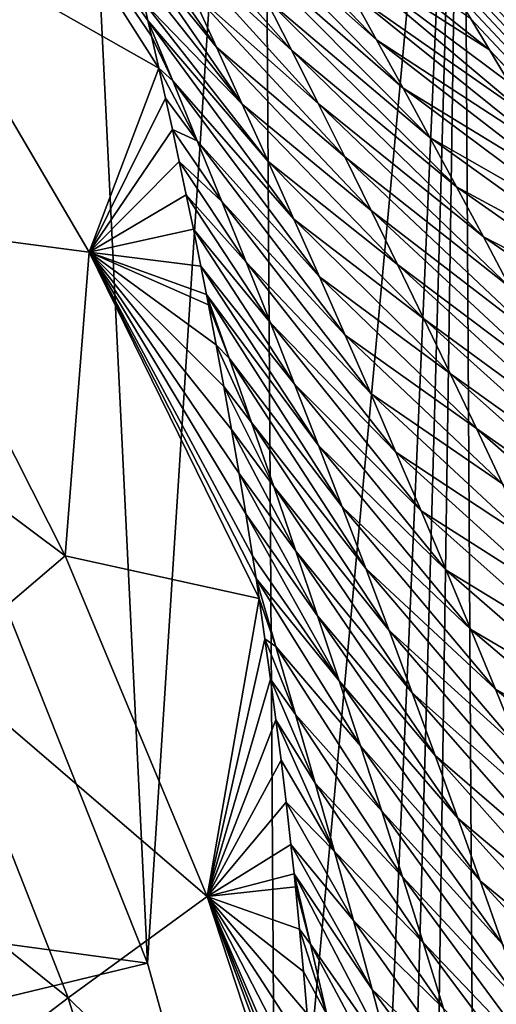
# Model space of a CAD drawing. Header units: metres. Extents: x -81 to 81, y -160 to 24.
# Tile 417 of 424: x 19.29 to 21.55, y 6.51 to 11.17. Entities that reach past the tile are written whole.
import ezdxf

# ---------------------------------------------------------------- set-up
doc = ezdxf.new("R2010")
doc.units = ezdxf.units.M
doc.layers.add('solid_501850_SW0001', color=7, linetype='CONTINUOUS')

msp = doc.modelspace()

# ---------------------------------------------------------------- linework, layer by layer
at = {"layer": 'solid_501850_SW0001'}
for points in [[(19.059021, 8.817804), (18.387131, 17.116539), (19.439251, 16.152168)], [(19.900675, 6.705462), (19.059021, 8.817804), (19.439251, 16.152168)], [(19.900675, 6.705462), (19.439251, 16.152168), (20.441418, 15.13409)], [(20.509108, 4.514022), (19.900675, 6.705462), (20.441418, 15.13409)], [(20.509108, 4.514022), (20.441418, 15.13409), (21.391613, 14.064691)], [(20.876871, 2.27075), (20.509108, 4.514022), (21.391613, 14.064691)], [(21, 0), (20.876871, 2.27075), (21.391613, 14.064691)], [(21.085749, -6.862039), (21, 0), (21.391613, 14.064691)], [(21.51586, -6.695442), (21.085749, -6.862039), (21.391613, 14.064691)], [(21.51586, -6.695442), (21.391613, 14.064691), (22.2878, 12.946175)], [(21.969173, -6.610681), (21.51586, -6.695442), (22.2878, 12.946175)], [(20.583742, 12.720186, 16.087637), (20.582508, 12.695947, 16.297234), (42.221546, -10.676816, 37.643387)], [(20.582508, 12.695947, 16.297234), (20.591953, 12.656164, 16.530502), (42.221546, -10.676816, 37.643387)], [(20.594069, 12.731007, 15.899886), (20.583742, 12.720186, 16.087637), (42.221546, -10.676816, 37.643387)], [(20.612007, 12.730516, 15.730922), (20.594069, 12.731007, 15.899886), (42.221546, -10.676816, 37.643387)], [(20.636536, 12.720378, 15.576728), (20.612007, 12.730516, 15.730922), (42.221546, -10.676816, 37.643387)], [(20.667139, 12.701567, 15.43405), (20.636536, 12.720378, 15.576728), (42.221546, -10.676816, 37.643387)], [(20.667139, 12.701567, 15.43405), (42.221546, -10.676816, 37.643387), (42.555279, -10.989511, 36.991222)], [(20.703661, 12.67454, 15.300403), (20.667139, 12.701567, 15.43405), (42.555279, -10.989511, 36.991222)], [(20.591953, 12.656164, 16.530502), (20.613581, 12.598871, 16.788565), (42.221546, -10.676816, 37.643387)], [(20.746235, 12.639345, 15.173695), (20.703661, 12.67454, 15.300403), (42.555279, -10.989511, 36.991222)], [(20.613581, 12.598871, 16.788565), (41.855652, -10.402453, 38.295551), (42.221546, -10.676816, 37.643387)], [(20.613581, 12.598871, 16.788565), (20.648703, 12.522305, 17.072399), (41.855652, -10.402453, 38.295551)], [(20.795273, 12.59565, 15.052151), (20.746235, 12.639345, 15.173695), (42.555279, -10.989511, 36.991222)], [(20.851469, 12.542727, 14.934254), (20.795273, 12.59565, 15.052151), (42.555279, -10.989511, 36.991222)], [(20.648703, 12.522305, 17.072399), (20.698431, 12.424847, 17.383146), (41.855652, -10.402453, 38.295551)], [(20.915821, 12.479434, 14.81867), (20.851469, 12.542727, 14.934254), (42.555279, -10.989511, 36.991222)], [(19.953218, 10.944852, 27.089151), (18.971788, 12.486603, 27.107832), (18.692743, 11.659704, 32.517193)], [(19.918781, 11.096459, 26.719154), (18.971788, 12.486603, 27.107832), (19.953218, 10.944852, 27.089151)], [(19.901886, 11.170122, 26.536877), (19.882032, 11.256057, 26.322205), (18.971788, 12.486603, 27.107832)], [(19.918781, 11.096459, 26.719154), (19.901886, 11.170122, 26.536877), (18.971788, 12.486603, 27.107832)], [(20.989819, 12.403997, 14.704167), (20.915821, 12.479434, 14.81867), (42.555279, -10.989511, 36.991222)], [(20.698431, 12.424847, 17.383146), (20.763727, 12.304967, 17.722143), (41.855652, -10.402453, 38.295551)], [(21.075397, 12.314017, 14.589696), (20.989819, 12.403997, 14.704167), (42.555279, -10.989511, 36.991222)], [(21.075397, 12.314017, 14.589696), (42.555279, -10.989511, 36.991222), (42.855511, -11.339282, 36.341675)], [(21.175016, 12.206348, 14.474381), (21.075397, 12.314017, 14.589696), (42.855511, -11.339282, 36.341675)], [(20.763727, 12.304967, 17.722143), (20.845358, 12.161238, 18.090872), (41.855652, -10.402453, 38.295551)], [(21.291105, 12.07765, 14.358067), (21.175016, 12.206348, 14.474381), (42.855511, -11.339282, 36.341675)], [(20.845358, 12.161238, 18.090872), (20.892519, 12.079962, 18.286949), (41.855652, -10.402453, 38.295551)], [(20.892519, 12.079962, 18.286949), (20.943977, 11.992232, 18.490976), (41.855652, -10.402453, 38.295551)], [(21.425594, 11.924933, 14.241465), (21.291105, 12.07765, 14.358067), (42.855511, -11.339282, 36.341675)], [(20.086123, 12.013927, 22.104103), (20.984299, 11.079319, 21.952045), (20.859682, 11.306323, 21.573784)], [(20.086123, 12.013927, 22.104103), (20.209208, 11.770734, 22.485031), (20.984299, 11.079319, 21.952045)], [(20.943977, 11.992232, 18.490976), (41.459061, -10.167521, 38.945099), (41.855652, -10.402453, 38.295551)], [(20.943977, 11.992232, 18.490976), (20.999819, 11.897823, 18.703297), (41.459061, -10.167521, 38.945099)], [(20.999819, 11.897823, 18.703297), (21.060162, 11.79647, 18.92429), (41.459061, -10.167521, 38.945099)], [(21.579681, 11.745873, 14.125979), (21.425594, 11.924933, 14.241465), (42.855511, -11.339282, 36.341675)], [(19.857086, 11.847623, 24.041719), (20.582834, 11.028897, 23.607992), (20.457796, 11.278093, 23.236578)], [(19.857086, 11.847623, 24.041719), (19.979944, 11.581427, 24.41321), (20.582834, 11.028897, 23.607992)], [(20.209208, 11.770734, 22.485031), (21.109911, 10.849564, 22.328043), (20.984299, 11.079319, 21.952045)], [(20.209208, 11.770734, 22.485031), (20.333178, 11.525412, 22.862383), (21.109911, 10.849564, 22.328043)], [(21.060162, 11.79647, 18.92429), (21.124973, 11.688123, 19.153887), (41.459061, -10.167521, 38.945099)], [(20.614878, 11.750955, 20.809124), (21.519133, 11.03199, 20.444757), (21.430801, 11.179213, 20.166649)], [(20.614878, 11.750955, 20.809124), (20.736414, 11.530303, 21.19293), (21.519133, 11.03199, 20.444757)], [(20.225845, 11.044932, 25.147259), (19.777737, 11.69592, 25.189577), (19.811344, 11.555804, 25.557323)], [(20.102915, 11.313851, 24.781614), (19.777737, 11.69592, 25.189577), (20.225845, 11.044932, 25.147259)], [(21.124973, 11.688123, 19.153887), (21.194433, 11.572365, 19.392832), (41.459061, -10.167521, 38.945099)], [(19.623432, 10.073792, 32.519028), (18.692743, 11.659704, 32.517193), (18.722868, 10.192003, 37.91468)], [(19.953218, 10.944852, 27.089151), (18.692743, 11.659704, 32.517193), (19.623432, 10.073792, 32.519028)], [(19.979944, 11.581427, 24.41321), (20.708107, 10.777914, 23.976927), (20.582834, 11.028897, 23.607992)], [(19.979944, 11.581427, 24.41321), (20.102915, 11.313851, 24.781614), (20.708107, 10.777914, 23.976927)], [(21.194433, 11.572365, 19.392832), (21.268482, 11.449197, 19.640882), (41.459061, -10.167521, 38.945099)], [(20.348616, 10.774697, 25.510399), (19.811344, 11.555804, 25.557323), (19.846283, 11.40892, 25.935162)], [(20.225845, 11.044932, 25.147259), (19.811344, 11.555804, 25.557323), (20.348616, 10.774697, 25.510399)], [(20.333178, 11.525412, 22.862383), (21.236252, 10.617258, 22.702017), (21.109911, 10.849564, 22.328043)], [(20.333178, 11.525412, 22.862383), (20.457796, 11.278093, 23.236578), (21.236252, 10.617258, 22.702017)], [(20.736414, 11.530303, 21.19293), (21.710478, 10.711506, 21.033562), (21.612373, 10.87611, 20.733791)], [(20.736414, 11.530303, 21.19293), (20.859682, 11.306323, 21.573784), (21.710478, 10.711506, 21.033562)], [(20.736414, 11.530303, 21.19293), (21.612373, 10.87611, 20.733791), (21.519133, 11.03199, 20.444757)], [(21.268482, 11.449197, 19.640882), (21.347269, 11.31819, 19.898817), (41.459061, -10.167521, 38.945099)], [(20.348616, 10.774697, 25.510399), (19.846283, 11.40892, 25.935162), (19.882032, 11.256057, 26.322205)], [(20.102915, 11.313851, 24.781614), (20.83346, 10.525217, 24.343611), (20.708107, 10.777914, 23.976927)], [(20.102915, 11.313851, 24.781614), (20.225845, 11.044932, 25.147259), (20.83346, 10.525217, 24.343611)], [(20.859682, 11.306323, 21.573784), (21.813618, 10.537541, 21.3452), (21.710478, 10.711506, 21.033562)], [(20.859682, 11.306323, 21.573784), (20.984299, 11.079319, 21.952045), (21.813618, 10.537541, 21.3452)], [(21.347269, 11.31819, 19.898817), (21.430801, 11.179213, 20.166649), (41.459061, -10.167521, 38.945099)], [(20.471121, 10.503163, 25.871229), (19.882032, 11.256057, 26.322205), (19.901886, 11.170122, 26.536877)], [(20.348616, 10.774697, 25.510399), (19.882032, 11.256057, 26.322205), (20.471121, 10.503163, 25.871229)], [(20.457796, 11.278093, 23.236578), (21.363077, 10.382576, 23.074173), (21.236252, 10.617258, 22.702017)], [(20.457796, 11.278093, 23.236578), (20.582834, 11.028897, 23.607992), (21.363077, 10.382576, 23.074173)], [(2.575924, 11.060853, 35.791344), (2.65978, 11.153984, 35.151714), (20.176022, -4.653417, 35.345531)], [(2.65978, 11.153984, 35.151714), (2.672998, 11.168665, 34.49979), (19.71439, -4.172161, 34.853611)], [(2.65978, 11.153984, 35.151714), (19.71439, -4.172161, 34.853611), (20.176022, -4.653417, 35.345531)], [(2.672998, 11.168665, 34.49979), (19.164881, -3.696136, 34.340137), (19.71439, -4.172161, 34.853611)], [(20.019098, 10.88527, 26.891964), (19.901886, 11.170122, 26.536877), (19.918781, 11.096459, 26.719154)], [(20.471121, 10.503163, 25.871229), (19.901886, 11.170122, 26.536877), (20.593254, 10.23035, 26.229944)], [(20.019098, 10.88527, 26.891964), (20.593254, 10.23035, 26.229944), (19.901886, 11.170122, 26.536877)], [(21.430801, 11.179213, 20.166649), (21.519133, 11.03199, 20.444757), (41.459061, -10.167521, 38.945099)], [(2.423549, 10.891624, 36.402523), (2.575924, 11.060853, 35.791344), (20.848948, -5.601749, 36.239353)], [(2.575924, 11.060853, 35.791344), (20.176022, -4.653417, 35.345531), (20.552076, -5.131604, 35.808811)], [(2.575924, 11.060853, 35.791344), (20.552076, -5.131604, 35.808811), (20.848948, -5.601749, 36.239353)], [(20.019098, 10.88527, 26.891964), (19.918781, 11.096459, 26.719154), (19.953218, 10.944852, 27.089151)], [(20.984299, 11.079319, 21.952045), (21.921724, 10.354193, 21.668329), (21.813618, 10.537541, 21.3452)], [(20.984299, 11.079319, 21.952045), (21.109911, 10.849564, 22.328043), (21.921724, 10.354193, 21.668329)], [(20.225845, 11.044932, 25.147259), (20.958738, 10.270874, 24.708267), (20.83346, 10.525217, 24.343611)], [(20.225845, 11.044932, 25.147259), (20.348616, 10.774697, 25.510399), (20.958738, 10.270874, 24.708267)], [(20.582834, 11.028897, 23.607992), (21.490177, 10.145665, 23.444687), (21.363077, 10.382576, 23.074173)], [(20.582834, 11.028897, 23.607992), (20.708107, 10.777914, 23.976927), (21.490177, 10.145665, 23.444687)], [(21.519133, 11.03199, 20.444757), (41.03331, -9.972927, 39.589516), (41.459061, -10.167521, 38.945099)], [(21.519133, 11.03199, 20.444757), (21.612373, 10.87611, 20.733791), (41.03331, -9.972927, 39.589516)], [(19.985189, 10.802405, 27.430426), (19.953218, 10.944852, 27.089151), (19.623432, 10.073792, 32.519028)], [(20.135658, 10.600063, 27.243355), (19.953218, 10.944852, 27.089151), (19.985189, 10.802405, 27.430426)], [(20.019098, 10.88527, 26.891964), (19.953218, 10.944852, 27.089151), (20.135658, 10.600063, 27.243355)], [(2.206701, 10.65079, 36.968651), (2.423549, 10.891624, 36.402523), (21.074696, -6.061418, 36.635258)], [(2.423549, 10.891624, 36.402523), (20.848948, -5.601749, 36.239353), (21.074696, -6.061418, 36.635258)], [(20.019098, 10.88527, 26.891964), (20.714924, 9.95627, 26.586699), (20.593254, 10.23035, 26.229944)], [(20.019098, 10.88527, 26.891964), (20.135658, 10.600063, 27.243355), (20.714924, 9.95627, 26.586699)], [(21.109911, 10.849564, 22.328043), (22.03496, 10.16078, 22.004097), (21.921724, 10.354193, 21.668329)], [(21.109911, 10.849564, 22.328043), (21.236252, 10.617258, 22.702017), (22.03496, 10.16078, 22.004097)], [(20.017632, 10.655092, 27.778536), (19.985189, 10.802405, 27.430426), (19.623432, 10.073792, 32.519028)], [(20.135658, 10.600063, 27.243355), (19.985189, 10.802405, 27.430426), (20.017632, 10.655092, 27.778536)], [(20.348616, 10.774697, 25.510399), (21.08382, 10.014934, 25.071056), (20.958738, 10.270874, 24.708267)], [(20.348616, 10.774697, 25.510399), (20.471121, 10.503163, 25.871229), (21.08382, 10.014934, 25.071056)], [(20.708107, 10.777914, 23.976927), (21.617384, 9.906636, 23.81369), (21.490177, 10.145665, 23.444687)], [(20.708107, 10.777914, 23.976927), (20.83346, 10.525217, 24.343611), (21.617384, 9.906636, 23.81369)], [(1.93142, 10.345059, 37.474178), (2.206701, 10.65079, 36.968651), (21.344387, -6.947354, 37.321571)], [(2.206701, 10.65079, 36.968651), (21.074696, -6.061418, 36.635258), (21.237526, -6.510358, 36.996323)], [(2.206701, 10.65079, 36.968651), (21.237526, -6.510358, 36.996323), (21.344387, -6.947354, 37.321571)], [(20.050344, 10.503111, 28.133297), (20.017632, 10.655092, 27.778536), (19.623432, 10.073792, 32.519028)], [(20.251696, 10.31382, 27.592588), (20.017632, 10.655092, 27.778536), (20.050344, 10.503111, 28.133297)], [(20.135658, 10.600063, 27.243355), (20.017632, 10.655092, 27.778536), (20.251696, 10.31382, 27.592588)], [(20.135658, 10.600063, 27.243355), (20.83605, 9.680932, 26.941603), (20.714924, 9.95627, 26.586699)], [(20.135658, 10.600063, 27.243355), (20.251696, 10.31382, 27.592588), (20.83605, 9.680932, 26.941603)], [(21.236252, 10.617258, 22.702017), (22.153334, 9.957013, 22.352661), (22.03496, 10.16078, 22.004097)], [(21.236252, 10.617258, 22.702017), (21.363077, 10.382576, 23.074173), (22.153334, 9.957013, 22.352661)], [(20.083544, 10.345605, 28.495651), (20.050344, 10.503111, 28.133297), (19.623432, 10.073792, 32.519028)], [(20.367132, 10.026533, 27.9398), (20.050344, 10.503111, 28.133297), (20.083544, 10.345605, 28.495651)], [(20.251696, 10.31382, 27.592588), (20.050344, 10.503111, 28.133297), (20.367132, 10.026533, 27.9398)], [(20.471121, 10.503163, 25.871229), (21.208597, 9.757437, 25.432116), (21.08382, 10.014934, 25.071056)], [(20.471121, 10.503163, 25.871229), (20.593254, 10.23035, 26.229944), (21.208597, 9.757437, 25.432116)], [(20.83346, 10.525217, 24.343611), (21.744534, 9.665595, 24.181303), (21.617384, 9.906636, 23.81369)], [(20.83346, 10.525217, 24.343611), (20.958738, 10.270874, 24.708267), (21.744534, 9.665595, 24.181303)], [(21.363077, 10.382576, 23.074173), (22.276905, 9.742456, 22.714472), (22.153334, 9.957013, 22.352661)], [(21.363077, 10.382576, 23.074173), (21.490177, 10.145665, 23.444687), (22.276905, 9.742456, 22.714472)], [(1.60464, 9.982134, 37.906429), (1.93142, 10.345059, 37.474178), (21.417278, -7.788786, 37.86768)], [(1.93142, 10.345059, 37.474178), (21.402351, -7.373435, 37.611927), (21.417278, -7.788786, 37.86768)], [(1.93142, 10.345059, 37.474178), (21.344387, -6.947354, 37.321571), (21.402351, -7.373435, 37.611927)], [(20.117416, 10.181713, 28.866545), (20.083544, 10.345605, 28.495651), (19.623432, 10.073792, 32.519028)], [(20.481897, 9.738199, 28.28511), (20.083544, 10.345605, 28.495651), (20.117416, 10.181713, 28.866545)], [(20.367132, 10.026533, 27.9398), (20.083544, 10.345605, 28.495651), (20.481897, 9.738199, 28.28511)], [(20.251696, 10.31382, 27.592588), (20.956558, 9.404342, 27.294765), (20.83605, 9.680932, 26.941603)], [(20.251696, 10.31382, 27.592588), (20.367132, 10.026533, 27.9398), (20.956558, 9.404342, 27.294765)], [(20.958738, 10.270874, 24.708267), (21.871487, 9.422623, 24.547625), (21.744534, 9.665595, 24.181303)], [(20.958738, 10.270874, 24.708267), (21.08382, 10.014934, 25.071056), (21.871487, 9.422623, 24.547625)], [(20.593254, 10.23035, 26.229944), (21.33296, 9.498422, 25.791571), (21.208597, 9.757437, 25.432116)], [(20.593254, 10.23035, 26.229944), (20.714924, 9.95627, 26.586699), (21.33296, 9.498422, 25.791571)], [(19.510794, 8.635727, 37.916409), (18.722868, 10.192003, 37.91468), (18.164537, 9.641486, 43.296173)], [(19.623432, 10.073792, 32.519028), (18.722868, 10.192003, 37.91468), (19.510794, 8.635727, 37.916409)], [(20.152758, 10.007349, 29.254023), (20.117416, 10.181713, 28.866545), (19.623432, 10.073792, 32.519028)], [(20.595934, 9.44881, 28.628599), (20.117416, 10.181713, 28.866545), (20.152758, 10.007349, 29.254023)], [(20.481897, 9.738199, 28.28511), (20.117416, 10.181713, 28.866545), (20.595934, 9.44881, 28.628599)], [(21.490177, 10.145665, 23.444687), (22.405844, 9.516259, 23.090822), (22.276905, 9.742456, 22.714472)], [(21.490177, 10.145665, 23.444687), (21.617384, 9.906636, 23.81369), (22.405844, 9.516259, 23.090822)], [(20.427929, 8.432917, 32.51918), (19.623432, 10.073792, 32.519028), (19.510794, 8.635727, 37.916409)], [(20.413717, 8.527341, 32.333988), (19.623432, 10.073792, 32.519028), (20.427929, 8.432917, 32.51918)], [(20.179342, 9.873504, 29.546951), (20.152758, 10.007349, 29.254023), (19.623432, 10.073792, 32.519028)], [(20.188866, 9.824737, 29.653028), (20.179342, 9.873504, 29.546951), (19.623432, 10.073792, 32.519028)], [(20.225235, 9.634291, 30.063921), (20.188866, 9.824737, 29.653028), (19.623432, 10.073792, 32.519028)], [(20.261629, 9.436861, 30.483908), (20.225235, 9.634291, 30.063921), (19.623432, 10.073792, 32.519028)], [(20.297852, 9.233303, 30.910124), (20.261629, 9.436861, 30.483908), (19.623432, 10.073792, 32.519028)], [(20.333738, 9.024477, 31.33971), (20.297852, 9.233303, 30.910124), (19.623432, 10.073792, 32.519028)], [(20.365517, 8.833208, 31.726269), (20.333738, 9.024477, 31.33971), (19.623432, 10.073792, 32.519028)], [(20.397036, 8.635593, 32.120285), (20.365517, 8.833208, 31.726269), (19.623432, 10.073792, 32.519028)], [(20.413717, 8.527341, 32.333988), (20.397036, 8.635593, 32.120285), (19.623432, 10.073792, 32.519028)], [(1.235093, 9.57171, 38.253658), (1.60464, 9.982134, 37.906429), (22.861906, -9.711706, 38.176804)], [(1.60464, 9.982134, 37.906429), (21.417278, -7.788786, 37.86768), (22.910692, -9.159628, 37.882618)], [(1.60464, 9.982134, 37.906429), (22.910692, -9.159628, 37.882618), (22.861906, -9.711706, 38.176804)], [(20.709181, 9.158356, 28.970337), (20.152758, 10.007349, 29.254023), (20.179342, 9.873504, 29.546951)], [(20.595934, 9.44881, 28.628599), (20.152758, 10.007349, 29.254023), (20.709181, 9.158356, 28.970337)], [(20.367132, 10.026533, 27.9398), (21.076366, 9.126506, 27.646284), (20.956558, 9.404342, 27.294765)], [(20.367132, 10.026533, 27.9398), (20.481897, 9.738199, 28.28511), (21.076366, 9.126506, 27.646284)], [(21.08382, 10.014934, 25.071056), (21.998129, 9.177784, 24.912722), (21.871487, 9.422623, 24.547625)], [(21.08382, 10.014934, 25.071056), (21.208597, 9.757437, 25.432116), (21.998129, 9.177784, 24.912722)], [(20.714924, 9.95627, 26.586699), (21.456816, 9.237917, 26.149519), (21.33296, 9.498422, 25.791571)], [(20.714924, 9.95627, 26.586699), (20.83605, 9.680932, 26.941603), (21.456816, 9.237917, 26.149519)], [(20.286243, 9.570727, 29.884815), (20.179342, 9.873504, 29.546951), (20.188866, 9.824737, 29.653028)], [(20.709181, 9.158356, 28.970337), (20.179342, 9.873504, 29.546951), (20.821581, 8.866831, 29.310396)], [(20.286243, 9.570727, 29.884815), (20.821581, 8.866831, 29.310396), (20.179342, 9.873504, 29.546951)], [(20.286243, 9.570727, 29.884815), (20.188866, 9.824737, 29.653028), (20.225235, 9.634291, 30.063921)], [(21.208597, 9.757437, 25.432116), (22.124344, 8.93114, 25.276669), (21.998129, 9.177784, 24.912722)], [(21.208597, 9.757437, 25.432116), (21.33296, 9.498422, 25.791571), (22.124344, 8.93114, 25.276669)], [(20.481897, 9.738199, 28.28511), (21.19541, 8.847425, 27.996231), (21.076366, 9.126506, 27.646284)], [(20.481897, 9.738199, 28.28511), (20.595934, 9.44881, 28.628599), (21.19541, 8.847425, 27.996231)], [(20.83605, 9.680932, 26.941603), (21.580084, 8.975944, 26.506037), (21.456816, 9.237917, 26.149519)], [(20.83605, 9.680932, 26.941603), (20.956558, 9.404342, 27.294765), (21.580084, 8.975944, 26.506037)], [(19.510794, 8.635727, 37.916409), (18.164537, 9.641486, 43.296173), (18.903469, 8.119327, 43.297596)], [(20.392445, 9.26717, 30.219208), (20.225235, 9.634291, 30.063921), (20.261629, 9.436861, 30.483908)], [(20.286243, 9.570727, 29.884815), (20.225235, 9.634291, 30.063921), (20.392445, 9.26717, 30.219208)], [(1.235093, 9.57171, 38.253658), (22.861906, -9.711706, 38.176804), (22.754515, -10.246891, 38.406185)], [(2.53934, 7.787504, 38.454758), (1.235093, 9.57171, 38.253658), (22.754515, -10.246891, 38.406185)], [(20.286243, 9.570727, 29.884815), (20.933073, 8.574225, 29.648836), (20.821581, 8.866831, 29.310396)], [(20.286243, 9.570727, 29.884815), (20.392445, 9.26717, 30.219208), (20.933073, 8.574225, 29.648836)], [(21.33296, 9.498422, 25.791571), (22.250029, 8.682742, 25.639521), (22.124344, 8.93114, 25.276669)], [(21.33296, 9.498422, 25.791571), (21.456816, 9.237917, 26.149519), (22.250029, 8.682742, 25.639521)], [(20.497732, 8.962661, 30.551805), (20.261629, 9.436861, 30.483908), (20.297852, 9.233303, 30.910124)], [(20.392445, 9.26717, 30.219208), (20.261629, 9.436861, 30.483908), (20.497732, 8.962661, 30.551805)], [(20.595934, 9.44881, 28.628599), (21.313627, 8.5671, 28.344656), (21.19541, 8.847425, 27.996231)], [(20.595934, 9.44881, 28.628599), (20.709181, 9.158356, 28.970337), (21.313627, 8.5671, 28.344656)], [(20.956558, 9.404342, 27.294765), (21.702684, 8.712521, 26.861193), (21.580084, 8.975944, 26.506037)], [(20.956558, 9.404342, 27.294765), (21.076366, 9.126506, 27.646284), (21.702684, 8.712521, 26.861193)], [(20.392445, 9.26717, 30.219208), (21.043606, 8.280531, 29.985689), (20.933073, 8.574225, 29.648836)], [(20.392445, 9.26717, 30.219208), (20.497732, 8.962661, 30.551805), (21.043606, 8.280531, 29.985689)], [(21.456816, 9.237917, 26.149519), (22.375101, 8.432625, 26.001314), (22.250029, 8.682742, 25.639521)], [(21.456816, 9.237917, 26.149519), (21.580084, 8.975944, 26.506037), (22.375101, 8.432625, 26.001314)], [(20.602055, 8.657186, 30.882643), (20.297852, 9.233303, 30.910124), (20.333738, 9.024477, 31.33971)], [(20.497732, 8.962661, 30.551805), (20.297852, 9.233303, 30.910124), (20.602055, 8.657186, 30.882643)], [(20.709181, 9.158356, 28.970337), (21.43096, 8.285527, 28.691616), (21.313627, 8.5671, 28.344656)], [(20.709181, 9.158356, 28.970337), (20.821581, 8.866831, 29.310396), (21.43096, 8.285527, 28.691616)], [(21.076366, 9.126506, 27.646284), (21.824539, 8.447666, 27.21505), (21.702684, 8.712521, 26.861193)], [(21.076366, 9.126506, 27.646284), (21.19541, 8.847425, 27.996231), (21.824539, 8.447666, 27.21505)], [(20.70536, 8.350736, 31.211756), (20.333738, 9.024477, 31.33971), (20.365517, 8.833208, 31.726269)], [(20.602055, 8.657186, 30.882643), (20.333738, 9.024477, 31.33971), (20.70536, 8.350736, 31.211756)], [(20.497732, 8.962661, 30.551805), (21.153131, 7.985738, 30.320986), (21.043606, 8.280531, 29.985689)], [(20.497732, 8.962661, 30.551805), (20.602055, 8.657186, 30.882643), (21.153131, 7.985738, 30.320986)], [(20.821581, 8.866831, 29.310396), (21.547344, 8.002706, 29.037159), (21.43096, 8.285527, 28.691616)], [(20.821581, 8.866831, 29.310396), (20.933073, 8.574225, 29.648836), (21.547344, 8.002706, 29.037159)], [(19.059128, 8.817571, 2), (19.900606, 6.705668, 2), (14.744942, 7.405162, 2)], [(19.059128, 8.817571, 2), (19.059021, 8.817804), (19.900675, 6.705462)], [(19.059128, 8.817571, 2), (19.900675, 6.705462), (19.900606, 6.705668, 2)], [(20.807598, 8.043299, 31.539179), (20.365517, 8.833208, 31.726269), (20.397036, 8.635593, 32.120285)], [(20.70536, 8.350736, 31.211756), (20.365517, 8.833208, 31.726269), (20.807598, 8.043299, 31.539179)], [(21.19541, 8.847425, 27.996231), (21.945583, 8.181389, 27.56765), (21.824539, 8.447666, 27.21505)], [(21.19541, 8.847425, 27.996231), (21.313627, 8.5671, 28.344656), (21.945583, 8.181389, 27.56765)], [(20.181747, 7.020573, 37.91819), (19.510794, 8.635727, 37.916409), (18.903469, 8.119327, 43.297596)], [(20.427929, 8.432917, 32.51918), (19.510794, 8.635727, 37.916409), (20.181747, 7.020573, 37.91819)], [(20.807598, 8.043299, 31.539179), (20.397036, 8.635593, 32.120285), (20.413717, 8.527341, 32.333988)], [(20.602055, 8.657186, 30.882643), (21.261595, 7.689837, 30.654747), (21.153131, 7.985738, 30.320986)], [(20.602055, 8.657186, 30.882643), (20.70536, 8.350736, 31.211756), (21.261595, 7.689837, 30.654747)], [(20.933073, 8.574225, 29.648836), (21.662725, 7.71863, 29.381311), (21.547344, 8.002706, 29.037159)], [(20.933073, 8.574225, 29.648836), (21.043606, 8.280531, 29.985689), (21.662725, 7.71863, 29.381311)], [(21.313627, 8.5671, 28.344656), (22.065756, 7.913694, 27.919025), (21.945583, 8.181389, 27.56765)], [(21.313627, 8.5671, 28.344656), (21.43096, 8.285527, 28.691616), (22.065756, 7.913694, 27.919025)], [(20.507332, 8.205792, 32.664589), (20.413717, 8.527341, 32.333988), (20.427929, 8.432917, 32.51918)], [(20.807598, 8.043299, 31.539179), (20.413717, 8.527341, 32.333988), (20.908716, 7.73486, 31.864935)], [(20.507332, 8.205792, 32.664589), (20.908716, 7.73486, 31.864935), (20.413717, 8.527341, 32.333988)], [(20.455688, 8.242162, 32.889839), (20.427929, 8.432917, 32.51918), (20.181747, 7.020573, 37.91819)], [(20.507332, 8.205792, 32.664589), (20.427929, 8.432917, 32.51918), (20.455688, 8.242162, 32.889839)], [(20.70536, 8.350736, 31.211756), (21.368944, 7.392821, 30.986998), (21.261595, 7.689837, 30.654747)], [(20.70536, 8.350736, 31.211756), (20.807598, 8.043299, 31.539179), (21.368944, 7.392821, 30.986998)], [(21.043606, 8.280531, 29.985689), (21.77705, 7.433295, 29.724091), (21.662725, 7.71863, 29.381311)], [(21.043606, 8.280531, 29.985689), (21.153131, 7.985738, 30.320986), (21.77705, 7.433295, 29.724091)], [(21.43096, 8.285527, 28.691616), (22.184994, 7.644588, 28.269209), (22.065756, 7.913694, 27.919025)], [(21.43096, 8.285527, 28.691616), (21.547344, 8.002706, 29.037159), (22.184994, 7.644588, 28.269209)], [(20.482391, 8.049964, 33.258545), (20.455688, 8.242162, 32.889839), (20.181747, 7.020573, 37.91819)], [(20.601131, 7.882728, 32.98613), (20.455688, 8.242162, 32.889839), (20.482391, 8.049964, 33.258545)], [(20.507332, 8.205792, 32.664589), (20.455688, 8.242162, 32.889839), (20.601131, 7.882728, 32.98613)], [(20.507332, 8.205792, 32.664589), (21.008675, 7.425397, 32.189041), (20.908716, 7.73486, 31.864935)], [(20.507332, 8.205792, 32.664589), (20.601131, 7.882728, 32.98613), (21.008675, 7.425397, 32.189041)], [(19.524328, 6.541545, 43.299061), (18.903469, 8.119327, 43.297596), (18.309851, 7.519353, 48.661392)], [(20.181747, 7.020573, 37.91819), (18.903469, 8.119327, 43.297596), (19.524328, 6.541545, 43.299061)], [(20.507879, 7.85772, 33.622341), (20.482391, 8.049964, 33.258545), (20.181747, 7.020573, 37.91819)], [(20.693718, 7.558691, 33.30587), (20.482391, 8.049964, 33.258545), (20.507879, 7.85772, 33.622341)], [(20.601131, 7.882728, 32.98613), (20.482391, 8.049964, 33.258545), (20.693718, 7.558691, 33.30587)], [(20.807598, 8.043299, 31.539179), (21.47513, 7.094676, 31.317755), (21.368944, 7.392821, 30.986998)], [(20.807598, 8.043299, 31.539179), (20.908716, 7.73486, 31.864935), (21.47513, 7.094676, 31.317755)], [(21.153131, 7.985738, 30.320986), (21.890266, 7.146692, 30.065512), (21.77705, 7.433295, 29.724091)], [(21.153131, 7.985738, 30.320986), (21.261595, 7.689837, 30.654747), (21.890266, 7.146692, 30.065512)], [(21.547344, 8.002706, 29.037159), (22.303238, 7.374075, 28.618225), (22.184994, 7.644588, 28.269209)], [(21.547344, 8.002706, 29.037159), (21.662725, 7.71863, 29.381311), (22.303238, 7.374075, 28.618225)], [(20.601131, 7.882728, 32.98613), (21.10743, 7.114889, 32.511513), (21.008675, 7.425397, 32.189041)], [(20.601131, 7.882728, 32.98613), (20.693718, 7.558691, 33.30587), (21.10743, 7.114889, 32.511513)], [(20.532093, 7.666399, 33.979145), (20.507879, 7.85772, 33.622341), (20.181747, 7.020573, 37.91819)], [(20.785046, 7.233657, 33.623821), (20.507879, 7.85772, 33.622341), (20.532093, 7.666399, 33.979145)], [(20.693718, 7.558691, 33.30587), (20.507879, 7.85772, 33.622341), (20.785046, 7.233657, 33.623821)], [(2.53934, 7.787504, 38.454758), (22.754515, -10.246891, 38.406185), (22.598177, -10.762121, 38.57024)], [(2.948366, 7.392835, 38.461979), (2.53934, 7.787504, 38.454758), (22.598177, -10.762121, 38.57024)], [(20.908716, 7.73486, 31.864935), (21.580109, 6.795384, 31.647026), (21.47513, 7.094676, 31.317755)], [(20.908716, 7.73486, 31.864935), (21.008675, 7.425397, 32.189041), (21.580109, 6.795384, 31.647026)], [(20.555994, 7.467695, 34.344482), (20.532093, 7.666399, 33.979145), (20.181747, 7.020573, 37.91819)], [(20.785046, 7.233657, 33.623821), (20.532093, 7.666399, 33.979145), (20.555994, 7.467695, 34.344482)], [(21.261595, 7.689837, 30.654747), (22.002321, 6.858817, 30.405592), (21.890266, 7.146692, 30.065512)], [(21.261595, 7.689837, 30.654747), (21.368944, 7.392821, 30.986998), (22.002321, 6.858817, 30.405592)], [(20.693718, 7.558691, 33.30587), (21.204935, 6.803316, 32.832359), (21.10743, 7.114889, 32.511513)], [(20.693718, 7.558691, 33.30587), (20.785046, 7.233657, 33.623821), (21.204935, 6.803316, 32.832359)], [(19.524328, 6.541545, 43.299061), (18.309851, 7.519353, 48.661392), (18.858896, 6.034362, 48.662254)], [(20.578707, 7.26798, 34.706635), (20.555994, 7.467695, 34.344482), (20.181747, 7.020573, 37.91819)], [(20.875065, 6.907608, 33.940006), (20.555994, 7.467695, 34.344482), (20.578707, 7.26798, 34.706635)], [(20.785046, 7.233657, 33.623821), (20.555994, 7.467695, 34.344482), (20.875065, 6.907608, 33.940006)], [(21.008675, 7.425397, 32.189041), (21.683838, 6.494927, 31.974817), (21.580109, 6.795384, 31.647026)], [(21.008675, 7.425397, 32.189041), (21.10743, 7.114889, 32.511513), (21.683838, 6.494927, 31.974817)], [(3.307839, 6.925072, 38.499401), (2.948366, 7.392835, 38.461979), (22.598177, -10.762121, 38.57024)], [(19.900606, 6.705668, 2), (15.504848, 5.64357, 2), (14.744942, 7.405162, 2)], [(21.368944, 7.392821, 30.986998), (22.113165, 6.56966, 30.744337), (22.002321, 6.858817, 30.405592)], [(21.368944, 7.392821, 30.986998), (21.47513, 7.094676, 31.317755), (22.113165, 6.56966, 30.744337)], [(20.593721, 7.129018, 34.955765), (20.578707, 7.26798, 34.706635), (20.181747, 7.020573, 37.91819)], [(20.963734, 6.580526, 34.254398), (20.578707, 7.26798, 34.706635), (20.593721, 7.129018, 34.955765)], [(20.875065, 6.907608, 33.940006), (20.578707, 7.26798, 34.706635), (20.963734, 6.580526, 34.254398)], [(20.785046, 7.233657, 33.623821), (21.301144, 6.490659, 33.151592), (21.204935, 6.803316, 32.832359)], [(20.785046, 7.233657, 33.623821), (20.875065, 6.907608, 33.940006), (21.301144, 6.490659, 33.151592)], [(20.600151, 7.067595, 35.065159), (20.593721, 7.129018, 34.955765), (20.181747, 7.020573, 37.91819)], [(20.672182, 6.796036, 35.259327), (20.593721, 7.129018, 34.955765), (20.600151, 7.067595, 35.065159)], [(20.963734, 6.580526, 34.254398), (20.593721, 7.129018, 34.955765), (21.05101, 6.252398, 34.566975)], [(20.672182, 6.796036, 35.259327), (21.05101, 6.252398, 34.566975), (20.593721, 7.129018, 34.955765)], [(21.10743, 7.114889, 32.511513), (21.78627, 6.193287, 32.301132), (21.683838, 6.494927, 31.974817)], [(21.10743, 7.114889, 32.511513), (21.204935, 6.803316, 32.832359), (21.78627, 6.193287, 32.301132)], [(21.47513, 7.094676, 31.317755), (22.222748, 6.279208, 31.081751), (22.113165, 6.56966, 30.744337)], [(21.47513, 7.094676, 31.317755), (21.580109, 6.795384, 31.647026), (22.222748, 6.279208, 31.081751)], [(20.62027, 6.86688, 35.419605), (20.600151, 7.067595, 35.065159), (20.181747, 7.020573, 37.91819)], [(20.672182, 6.796036, 35.259327), (20.600151, 7.067595, 35.065159), (20.62027, 6.86688, 35.419605)], [(20.72805, 5.356487, 37.94426), (20.181747, 7.020573, 37.91819), (19.524328, 6.541545, 43.299061)], [(20.716848, 5.583143, 37.580475), (20.181747, 7.020573, 37.91819), (20.72805, 5.356487, 37.94426)], [(20.639013, 6.666175, 35.769527), (20.62027, 6.86688, 35.419605), (20.181747, 7.020573, 37.91819)], [(20.656357, 6.465742, 36.114567), (20.639013, 6.666175, 35.769527), (20.181747, 7.020573, 37.91819)], [(20.6724, 6.265151, 36.455181), (20.656357, 6.465742, 36.114567), (20.181747, 7.020573, 37.91819)], [(20.688978, 6.037707, 36.83588), (20.6724, 6.265151, 36.455181), (20.181747, 7.020573, 37.91819)], [(20.703812, 5.810294, 37.210999), (20.688978, 6.037707, 36.83588), (20.181747, 7.020573, 37.91819)], [(20.710457, 5.69844, 37.393566), (20.703812, 5.810294, 37.210999), (20.181747, 7.020573, 37.91819)], [(20.716848, 5.583143, 37.580475), (20.710457, 5.69844, 37.393566), (20.181747, 7.020573, 37.91819)], [(3.608137, 6.383785, 38.56073), (3.307839, 6.925072, 38.499401), (22.598177, -10.762121, 38.57024)], [(20.875065, 6.907608, 33.940006), (21.396009, 6.1769, 33.469215), (21.301144, 6.490659, 33.151592)], [(20.875065, 6.907608, 33.940006), (20.963734, 6.580526, 34.254398), (21.396009, 6.1769, 33.469215)], [(20.749388, 6.461701, 35.561153), (20.62027, 6.86688, 35.419605), (20.639013, 6.666175, 35.769527)], [(20.672182, 6.796036, 35.259327), (20.62027, 6.86688, 35.419605), (20.749388, 6.461701, 35.561153)], [(20.672182, 6.796036, 35.259327), (21.13685, 5.92321, 34.877716), (21.05101, 6.252398, 34.566975)], [(20.672182, 6.796036, 35.259327), (20.749388, 6.461701, 35.561153), (21.13685, 5.92321, 34.877716)], [(21.204935, 6.803316, 32.832359), (21.88736, 5.890448, 32.625969), (21.78627, 6.193287, 32.301132)], [(21.204935, 6.803316, 32.832359), (21.301144, 6.490659, 33.151592), (21.88736, 5.890448, 32.625969)], [(19.900606, 6.705668, 2), (20.509132, 4.513911, 2), (15.504848, 5.64357, 2)], [(19.900606, 6.705668, 2), (19.900675, 6.705462), (20.509108, 4.514022)], [(19.900606, 6.705668, 2), (20.509108, 4.514022), (20.509132, 4.513911, 2)], [(20.749388, 6.461701, 35.561153), (20.639013, 6.666175, 35.769527), (20.656357, 6.465742, 36.114567)], [(20.963734, 6.580526, 34.254398), (21.489494, 5.862023, 33.785202), (21.396009, 6.1769, 33.469215)], [(20.963734, 6.580526, 34.254398), (21.05101, 6.252398, 34.566975), (21.489494, 5.862023, 33.785202)], [(20.023808, 4.917968, 43.300564), (19.524328, 6.541545, 43.299061), (18.858896, 6.034362, 48.662254)], [(20.72805, 5.356487, 37.94426), (19.524328, 6.541545, 43.299061), (20.023808, 4.917968, 43.300564)]]:
    msp.add_3dface(points, dxfattribs=at)

doc.saveas('drawing.dxf')
